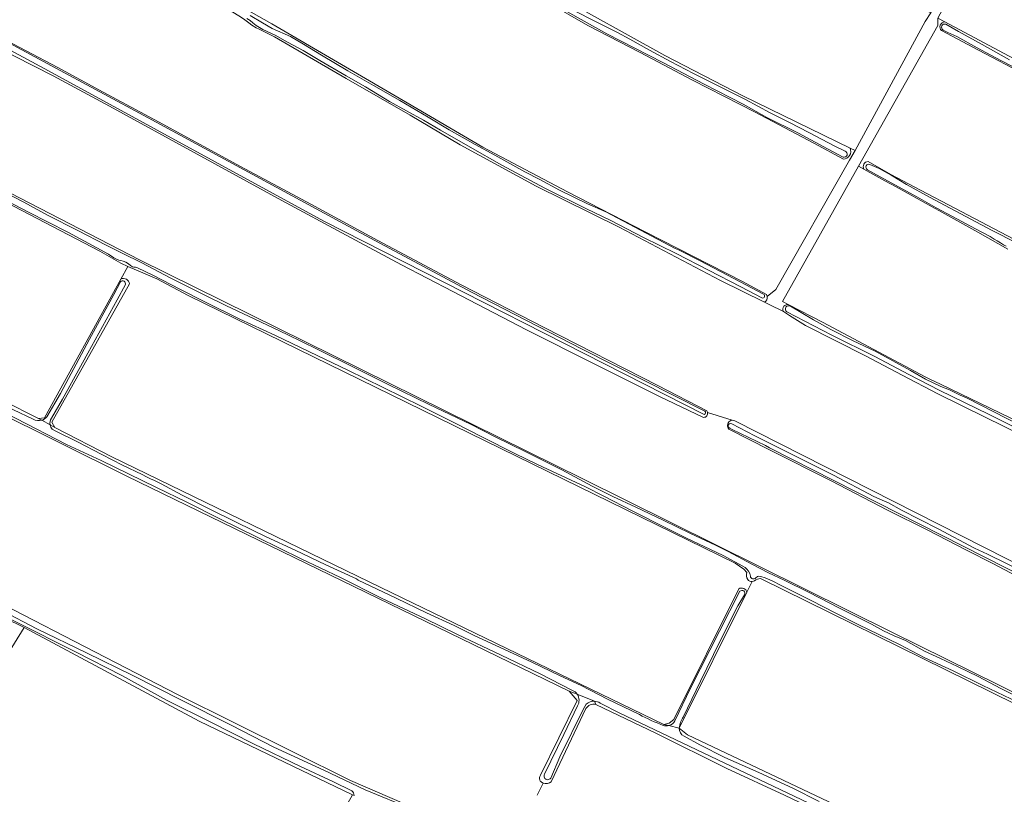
# Model space of a CAD drawing. Header units: metres. Extents: x 149984 to 156489, y 469398 to 478068.
# Tile 361 of 656: x 152008 to 152337, y 473514 to 473773. Entities that reach past the tile are written whole.
import ezdxf

# ---------------------------------------------------------------- set-up
doc = ezdxf.new("R2010")
doc.units = ezdxf.units.M
doc.header["$LTSCALE"] = 0.75
for name, color, linetype, lineweight in [('B-WE-GR-GRAS-GV', 252, 'Continuous', 13), ('B-WE-OG-TERREIN_ERF-GV', 252, 'Continuous', 18), ('B-WE-OG-TERREIN_OEVER-GV', 252, 'Continuous', 18), ('B-WE-OG-WATER-GV', 252, 'Continuous', 18), ('B-WE-OG-WATER_SLOOT-GV', 252, 'Continuous', 18)]:
    doc.layers.add(name, color=color, linetype=linetype, lineweight=lineweight)

msp = doc.modelspace()

# ---------------------------------------------------------------- linework, layer by layer
at = {"layer": 'B-WE-GR-GRAS-GV', "flags": 128}
for points in [[(152021.426, 473943.847), (152007.754, 473952.424), (151996.386, 473960.004), (151981.866, 473969.709), (151948.526, 473991.288), (151945.748, 473991.024), (151930.931, 473963.375), (151921.406, 473947.368), (151920.083, 473944.325), (151938.604, 473932.816), (151966.782, 473916.147), (152048.406, 473865.347), (152119.844, 473820.765), (152148.154, 473803.302), (152223.693, 473761.233), (152249.754, 473747.74), (152285.643, 473730.3), (152287.325, 473729.483), (152310.741, 473772.61), (152312.596, 473775.538), (152310.857, 473776.467)], [(152083.382, 473773.185), (152082.197, 473773.975), (152078.412, 473776.291), (152065.378, 473783.632), (152049.583, 473792.828), (152018.024, 473811.115), (151994.743, 473824.492), (151972.207, 473837.781), (151953.927, 473848.523), (151936.469, 473858.525), (151924.756, 473865.179), (151920.466, 473867.429), (151914.333, 473870.789), (151908.074, 473874.639), (151899.445, 473879.363), (151890.714, 473884.258), (151886.281, 473886.375), (151884.562, 473885.714), (151863.263, 473848.011), (151863.142, 473847.446)], [(152283.4, 473726.581), (152273.496, 473731.955), (152253.887, 473742.295), (152232.953, 473753.067), (152215.442, 473762.284), (152197.967, 473771.28), (152176.812, 473783.557), (152151.549, 473797.573), (152140.804, 473803.42), (152128.661, 473810.993), (152124.996, 473813.244), (152120.64, 473816.257), (152115.772, 473819.579), (152105.804, 473825.838), (152095.696, 473832.455), (152085.355, 473838.914), (152073.156, 473846.238), (152060.928, 473854.162), (152050.2, 473860.962), (152038.938, 473868.098), (152021.395, 473879.186), (152006.767, 473887.972)], [(151860.15, 473839.985), (151838.443, 473802.422), (151901.655, 473768.65), (152048.137, 473693.009), (152196.303, 473619.72), (152299.755, 473568.391), (152397.909, 473519.906), (152531.927, 473454.488), (152539.399, 473451.249), (152541.95, 473452.176), (152550.388, 473467.694), (152553.221, 473472.906), (152554.786, 473475.784), (152554.94, 473476.067)], [(151994.622, 473828), (152041.982, 473800.351), (152092.385, 473771.908), (152137.629, 473745.45), (152162.897, 473730.633), (152191.204, 473715.73), (152217.178, 473702.36), (152249.672, 473685.752), (152257.663, 473681.383)], [(152340.792, 473815.502), (152338.879, 473816.598), (152336.599, 473814.141), (152314.945, 473773.74), (152317.333, 473772.505), (152340.209, 473760.235), (152379.473, 473739.703), (152406.354, 473724.675), (152483.444, 473683.691), (152565.211, 473639.584), (152608.245, 473616.526), (152622.962, 473608.828), (152625.206, 473608.849)], [(152317.333, 473772.505), (152314.945, 473773.74), (152314.949, 473771.247), (152289.946, 473726.797), (152288.458, 473724.276), (152290.274, 473723.262)], [(151991.614, 473772.607), (151999.389, 473768.511), (152020.84, 473757.269), (152035.95, 473748.991), (152054.49, 473739.101), (152081.859, 473724.126), (152105.37, 473711.54), (152127.737, 473699.432), (152155.683, 473684.636), (152183.368, 473670.329), (152221.355, 473651.008), (152237.738, 473642.473)], [(152343.29, 473634.241), (152330.752, 473640.357), (152315.013, 473648.129), (152303.072, 473654.426), (152290.766, 473660.913), (152270.715, 473671.065), (152265.433, 473674.382), (152263.34, 473675.74), (152258.551, 473678.016), (152256.991, 473678.793), (152242.345, 473686.085), (152208.444, 473703.899), (152180.686, 473717.597), (152155.303, 473731.455), (152138.639, 473741.358), (152117.196, 473753.562), (152093.22, 473767.497), (152088.136, 473770.016), (152087.103, 473770.561), (152085.685, 473771.449), (152084.653, 473772.21), (152083.382, 473773.185)], [(152236.667, 473640.285), (152221.88, 473647.278), (152200.268, 473658.112), (152177.457, 473669.545), (152152.833, 473682.401), (152135.757, 473691.277), (152117.175, 473701.214), (152095.673, 473712.814), (152067.388, 473728.338), (152038.06, 473744.28), (152019.273, 473754.467), (152006.378, 473761.039), (151990.055, 473769.84)], [(152620.937, 473605.896), (152619.617, 473606.676), (152596.257, 473619.778), (152583.863, 473626.228), (152568.401, 473634.405), (152560.608, 473638.83), (152548.841, 473645.041), (152534.448, 473652.966), (152518.578, 473661.075), (152496.843, 473672.881), (152478.974, 473682.578), (152454.831, 473695.455), (152441.119, 473702.761), (152421.78, 473712.992), (152405.4, 473721.753), (152392.522, 473728.802), (152376.651, 473737.516), (152361.626, 473745.802), (152344.251, 473754.796), (152328.563, 473763.084), (152316.167, 473769.573)], [(152257.946, 473680.679), (152260.793, 473683.008), (152285.399, 473726.268), (152287.325, 473729.483), (152285.643, 473730.3)], [(152291.66, 473725.818), (152299.206, 473721.505), (152311.291, 473715.149), (152318.57, 473711.32), (152342.466, 473698.751), (152380.962, 473678.907), (152405.789, 473666.152), (152443.536, 473646.76), (152462.304, 473636.637), (152475.419, 473629.563), (152491.141, 473620.995), (152497.847, 473617.799), (152511.95, 473610.828), (152532.565, 473599.638), (152543.88, 473593.056), (152549.833, 473590.035), (152557.969, 473585.906), (152583.706, 473571.875), (152591.411, 473567.675), (152598.979, 473563.549)], [(152338.311, 473696.572), (152328.297, 473702.247), (152300.986, 473717.398), (152297.218, 473719.382), (152290.274, 473723.262), (152288.458, 473724.276), (152263.058, 473679.032), (152265.119, 473677.971), (152276.42, 473672.153), (152310.683, 473653.897), (152312.272, 473653.084), (152315.867, 473651.453), (152339.162, 473640.174)], [(152251.119, 473588.479), (152250.167, 473589.538), (152247.254, 473591.595), (152064.427, 473681.024), (152053.878, 473686.579), (152048.462, 473688.933), (152045.059, 473690.362), (152044.213, 473690.76), (152041.88, 473686.514)], [(152044.766, 473684.892), (152018.856, 473638.666), (152019.845, 473636.971), (152038.923, 473627.109), (152128.776, 473583.399), (152223.391, 473537.679)], [(152043.874, 473620.663), (151998.762, 473643.02), (151996.696, 473643.204), (151985.258, 473619.235)], [(152237.994, 473641.936), (152246.193, 473639.321), (152247.098, 473639.178), (152428.913, 473546.86)], [(152246.193, 473639.321), (152237.994, 473641.936)], [(152552.659, 473479.771), (152551.924, 473480.242), (152486.207, 473513.996), (152480.466, 473516.945), (152467.104, 473523.808), (152410.602, 473552.768), (152395.162, 473560.097), (152383.684, 473566.065), (152375.356, 473570.416), (152363.644, 473575.903), (152347.064, 473584.198), (152333.31, 473591.436), (152324.595, 473595.897), (152311.633, 473602.574), (152298.101, 473609.335), (152279.336, 473619.136), (152258.659, 473629.451), (152245.147, 473636.378)], [(152181.917, 473520.279), (152182.132, 473520.715), (152194.422, 473545.653), (152191.776, 473548.828), (152043.874, 473620.663)], [(151982.397, 473613.239), (151973.439, 473594.468), (151974.867, 473592.007), (152060.831, 473547.716), (152118.616, 473518.902), (152167.072, 473497.938)], [(152531.679, 473432.473), (152531.921, 473432.928), (152535.59, 473439.832), (152537.764, 473443.922), (152537.896, 473446.568), (152534.003, 473449.278), (152255.721, 473586.412)], [(152223.391, 473537.679), (152225.19, 473538.103), (152226.749, 473539.34), (152248.413, 473583.023)], [(152252.921, 473585.431), (152251.137, 473581.854), (152228.488, 473536.432), (152231.244, 473534.145), (152513.554, 473400.398), (152515.406, 473401.853), (152531.679, 473432.473)], [(152251.137, 473581.854), (152252.921, 473585.431)], [(152009.576, 473570.059), (152003.104, 473559.613), (151996.324, 473556.901), (151994.505, 473555.247), (151992.752, 473554.652), (151991.958, 473552.866), (151989.114, 473553.196), (151989.908, 473557.397), (151986.319, 473559.026), (151969.015, 473528.748), (151978.01, 473523.839)], [(151986.844, 473518.58), (151988.843, 473517.927), (152028.398, 473496.34), (152045.454, 473487.032), (152051.807, 473484.003), (152091.729, 473464.966), (152119.33, 473514.077), (152068.076, 473538.706), (152009.576, 473570.059)], [(152244.461, 473522.946), (152220.677, 473534.696), (152200.679, 473544.375)], [(152197.331, 473542.95), (152185.738, 473518.524)], [(152509.651, 473396.344), (152499.408, 473402.395), (152484.558, 473409.726), (152454.716, 473423.849), (152428.191, 473436.105), (152406.028, 473446.523), (152383.43, 473457.422), (152362.415, 473467.226), (152346.771, 473474.524), (152313.756, 473490.233), (152285.706, 473503.542), (152263.73, 473513.991), (152244.461, 473522.946)], [(152181.058, 473514.072), (152183.026, 473518.08)], [(152183.026, 473518.08), (152181.058, 473514.072)]]:
    msp.add_lwpolyline(points, dxfattribs=at)
msp.add_lwpolyline([(151806.863, 473744.676), (151811.648, 473742.261), (152014.428, 473639.901), (152016.413, 473640.166), (152041.88, 473686.514), (152044.213, 473690.76), (152041.876, 473691.859), (152034.866, 473695.889), (151930.073, 473750.424), (151920.327, 473755.063), (151901.067, 473764.968), (151880.959, 473775.15), (151860.543, 473785.639), (151836.893, 473798.916), (151835.702, 473798.783), (151807.366, 473748.14)], close=True, dxfattribs=at)
at = {"layer": 'B-WE-GR-GRAS-GV'}
for points in [[(152316.167, 473769.573, -0.6497162), (152317.333, 473772.505)], [(152285.643, 473730.3, -0.5093999), (152283.4, 473726.581)], [(152290.274, 473723.262, -0.5635191), (152291.66, 473725.818)], [(152041.88, 473686.514, -0.5244035), (152044.766, 473684.892)], [(152257.663, 473681.383, -0.1079247), (152257.946, 473680.679)], [(152237.738, 473642.473, -0.1118848), (152237.994, 473641.936)], [(152237.994, 473641.936, -0.4835941), (152236.667, 473640.285)], [(152244.768, 473636.962, -0.4933417), (152246.193, 473639.321)], [(152245.147, 473636.378, -0.1008011), (152244.768, 473636.962)], [(152251.425, 473586.07, -0.2426752), (152251.119, 473588.479)], [(152255.721, 473586.412, 0.1980388), (152253.699, 473585.687)], [(152248.413, 473583.023, -0.4987374), (152251.137, 473581.854)], [(152252.921, 473585.431, -0.2477182), (152251.425, 473586.07)], [(152253.699, 473585.687, -0.1189448), (152252.921, 473585.431)], [(152200.679, 473544.375, 0.314637), (152197.331, 473542.95)], [(152182.088, 473518.731, -0.2213033), (152181.917, 473520.279)], [(152183.026, 473518.08, -0.1100653), (152182.088, 473518.731)], [(152185.738, 473518.524, -0.2821315), (152183.026, 473518.08)]]:
    msp.add_lwpolyline(points, format="xyb", dxfattribs=at)
at = {"layer": 'B-WE-OG-TERREIN_ERF-GV', "flags": 128}
for points in [[(152265.119, 473677.971), (152263.058, 473679.032), (152288.458, 473724.276), (152289.946, 473726.797), (152314.949, 473771.247), (152314.945, 473773.74), (152336.599, 473814.141), (152338.879, 473816.598), (152339.938, 473818.318), (152337.292, 473819.905), (152335.307, 473818.318), (152334.027, 473815.754), (152312.596, 473775.538), (152310.741, 473772.61), (152287.325, 473729.483), (152285.399, 473726.268), (152260.793, 473683.008), (152257.946, 473680.679)], [(152256.991, 473678.793), (152258.551, 473678.016), (152263.34, 473675.74)], [(152009.576, 473570.059), (151996.143, 473576.63)], [(151986.528, 473565.384), (151988.819, 473570.916), (151986.093, 473566.091), (151982.223, 473559.242), (151986.319, 473559.026), (151989.908, 473557.397), (151989.114, 473553.196), (151991.958, 473552.866), (151992.752, 473554.652), (151994.505, 473555.247), (151996.324, 473556.901), (152003.104, 473559.613), (152009.576, 473570.059)]]:
    msp.add_lwpolyline(points, dxfattribs=at)
at = {"layer": 'B-WE-OG-TERREIN_ERF-GV'}
for points in [[(152257.946, 473680.679, -0.3287448), (152256.991, 473678.793)], [(152263.34, 473675.74, -0.6574926), (152265.119, 473677.971)]]:
    msp.add_lwpolyline(points, format="xyb", dxfattribs=at)
at = {"layer": 'B-WE-OG-TERREIN_OEVER-GV', "flags": 128}
for points in [[(152285.643, 473730.3), (152249.754, 473747.74), (152223.693, 473761.233), (152148.154, 473803.302), (152119.844, 473820.765), (152048.406, 473865.347), (151966.782, 473916.147)], [(152006.767, 473887.972), (152021.395, 473879.186), (152038.938, 473868.098), (152050.2, 473860.962), (152060.928, 473854.162), (152073.156, 473846.238), (152085.355, 473838.914), (152095.696, 473832.455), (152105.804, 473825.838), (152115.772, 473819.579), (152120.64, 473816.257), (152124.996, 473813.244), (152128.661, 473810.993), (152140.804, 473803.42), (152151.549, 473797.573), (152176.812, 473783.557), (152197.967, 473771.28), (152215.442, 473762.284), (152232.953, 473753.067), (152253.887, 473742.295), (152273.496, 473731.955), (152283.4, 473726.581)], [(152257.663, 473681.383), (152249.672, 473685.752), (152217.178, 473702.36), (152191.204, 473715.73), (152162.897, 473730.633), (152137.629, 473745.45), (152092.385, 473771.908), (152041.982, 473800.351), (151994.622, 473828)], [(151994.743, 473824.492), (152018.024, 473811.115), (152049.583, 473792.828), (152065.378, 473783.632), (152078.412, 473776.291), (152082.197, 473773.975), (152083.382, 473773.185), (152084.653, 473772.21), (152085.685, 473771.449), (152087.103, 473770.561), (152088.136, 473770.016), (152093.22, 473767.497), (152117.196, 473753.562), (152138.639, 473741.358), (152155.303, 473731.455), (152180.686, 473717.597), (152208.444, 473703.899), (152242.345, 473686.085), (152256.991, 473678.793)], [(152283.284, 473727.279), (152278.053, 473730.12), (152268.367, 473735.311), (152257.863, 473740.581), (152249.861, 473744.95), (152236.832, 473751.651), (152223.079, 473758.912), (152204.349, 473768.552), (152188.212, 473777.519)], [(152189.661, 473778.247), (152199.388, 473773.208), (152207.921, 473768.924), (152211.974, 473766.697), (152218.647, 473763.067), (152225.568, 473759.247), (152233.304, 473755.273), (152243.057, 473750.343), (152250.631, 473746.505), (152258.962, 473742.12), (152265.361, 473738.898), (152271.822, 473735.56), (152280.53, 473730.974), (152283.988, 473729.302)], [(152085.164, 473774.666), (152089.236, 473772.236), (152092.512, 473770.344), (152098.565, 473767.599), (152102.946, 473765.098), (152108.992, 473761.389), (152117.805, 473756.142), (152126.305, 473751.266), (152135.159, 473746.263), (152144.668, 473740.63), (152151.652, 473736.417), (152160.339, 473731.519), (152166.952, 473727.964), (152176.883, 473722.352), (152181.899, 473719.793), (152188.521, 473716.299), (152197.831, 473711.662), (152204.033, 473708.977), (152227.15, 473696.806), (152228.294, 473696.262), (152235.476, 473692.603), (152246.833, 473686.737), (152254.817, 473682.471), (152256.664, 473681.501)], [(152236.863, 473641.287), (152109.784, 473705.842), (152017.709, 473756.113), (151990.781, 473770.66)], [(152237.738, 473642.473), (152221.355, 473651.008), (152183.368, 473670.329), (152155.683, 473684.636), (152127.737, 473699.432), (152105.37, 473711.54), (152081.859, 473724.126), (152054.49, 473739.101), (152035.95, 473748.991), (152020.84, 473757.269), (151999.389, 473768.511), (151991.614, 473772.607)], [(151991.723, 473772.338), (152018.706, 473757.788), (152050.985, 473740.457), (152120.57, 473702.754), (152159.067, 473682.117), (152196.109, 473663.067), (152237.09, 473642.393)], [(152256.171, 473680.207), (152249.138, 473683.951), (152238.362, 473689.5), (152227.55, 473695.031), (152216.607, 473700.412), (152205.653, 473706.092), (152197.518, 473710.023), (152183.631, 473716.903), (152169.252, 473724.582), (152158.598, 473730.648), (152148.778, 473736.255), (152143.11, 473739.7), (152131.733, 473745.93), (152123.638, 473750.787), (152117.188, 473754.472), (152108.428, 473759.57), (152102.891, 473762.909), (152097.65, 473765.777), (152093.529, 473768.028), (152089.406, 473769.923), (152087.099, 473771.295), (152086.056, 473772.165), (152085.081, 473772.95), (152083.975, 473773.665)], [(152340.209, 473760.235), (152317.333, 473772.505)], [(152317.67, 473771.706), (152321.884, 473769.327), (152329.815, 473764.91), (152338.87, 473759.781)], [(152531.927, 473454.488), (152397.909, 473519.906), (152299.755, 473568.391), (152196.303, 473619.72), (152048.137, 473693.009), (151901.655, 473768.65)], [(151990.055, 473769.84), (152006.378, 473761.039), (152019.273, 473754.467), (152038.06, 473744.28), (152067.388, 473728.338), (152095.673, 473712.814), (152117.175, 473701.214), (152135.757, 473691.277), (152152.833, 473682.401), (152177.457, 473669.545), (152200.268, 473658.112), (152221.88, 473647.278), (152236.667, 473640.285)], [(152316.167, 473769.573), (152328.563, 473763.084), (152344.251, 473754.796), (152361.626, 473745.802), (152376.651, 473737.516), (152392.522, 473728.802), (152405.4, 473721.753), (152421.78, 473712.992), (152441.119, 473702.761), (152454.831, 473695.455), (152478.974, 473682.578), (152496.843, 473672.881), (152518.578, 473661.075), (152534.448, 473652.966), (152548.841, 473645.041), (152560.608, 473638.83), (152568.401, 473634.405), (152583.863, 473626.228), (152596.257, 473619.778), (152619.617, 473606.676), (152620.937, 473605.896)], [(152622.347, 473605.549), (152618.661, 473607.64), (152609.75, 473612.733), (152598.937, 473618.534), (152591.418, 473622.492), (152589.19, 473623.742), (152570.226, 473633.752), (152561.914, 473638.344), (152552.326, 473643.735), (152536.701, 473652.132), (152522.707, 473659.43), (152516.165, 473663.032), (152458.485, 473693.724), (152441.155, 473703.381), (152417.078, 473716.081), (152375.274, 473738.703), (152342.201, 473756.43), (152341.64, 473756.735), (152334.158, 473760.575), (152328.099, 473763.775), (152321.306, 473767.591), (152319.349, 473768.504), (152318.278, 473769.01), (152316.744, 473769.783)], [(151930.073, 473750.424), (152034.866, 473695.889), (152041.876, 473691.859), (152044.213, 473690.76), (152045.059, 473690.362), (152048.462, 473688.933), (152053.878, 473686.579), (152064.427, 473681.024), (152247.254, 473591.595), (152250.167, 473589.538), (152251.119, 473588.479)], [(152015.462, 473639.342), (152014.428, 473639.901), (151811.648, 473742.261)], [(151812.561, 473741.265), (151816.059, 473739.631), (151827.978, 473733.365), (151841.641, 473726.151), (151854.324, 473719.804), (151867.95, 473712.772), (151884.593, 473704.531), (151901.66, 473696.052), (151920.157, 473686.629), (151935.888, 473678.593), (151949.731, 473671.611), (151968.249, 473661.881), (151986.892, 473652.641), (151995.641, 473647.986), (152006.056, 473642.865), (152012.639, 473639.712)], [(152342.466, 473698.751), (152318.57, 473711.32), (152311.291, 473715.149), (152299.206, 473721.505), (152291.66, 473725.818)], [(152292.268, 473724.874), (152295.319, 473723.54), (152299.325, 473721.251), (152304.519, 473718.19), (152312.173, 473713.923), (152320.7, 473709.359), (152333.174, 473702.784), (152349.15, 473694.642)], [(152290.274, 473723.262), (152297.218, 473719.382), (152300.986, 473717.398), (152328.297, 473702.247), (152338.311, 473696.572)], [(152337.793, 473697.504), (152336.918, 473698.018), (152335.878, 473698.695), (152334.826, 473699.291), (152333.796, 473699.882), (152332.453, 473700.745), (152327.503, 473703.293), (152319.86, 473707.504), (152314.43, 473710.311), (152308.144, 473713.921), (152299.42, 473718.666), (152293.418, 473721.919), (152291.458, 473723.099)], [(152046.21, 473690.489), (152045.779, 473690.611), (152045.15, 473691.033), (152044.504, 473691.637), (152043.609, 473692.187), (152042.705, 473692.557), (152041.93, 473692.711), (152041.227, 473692.881), (152040.395, 473693.206), (152039.502, 473693.656), (152037.749, 473694.818), (152033.918, 473696.94), (152024.188, 473702.211), (152011.026, 473708.925), (151999.401, 473714.955)], [(151999.888, 473717.179), (152009.467, 473712.258), (152017.414, 473707.938), (152027.538, 473702.758), (152037.04, 473697.883), (152042.352, 473695.156), (152048.859, 473691.975), (152058.425, 473686.925), (152064.615, 473683.797), (152069.722, 473681.216), (152077.234, 473677.621), (152086.434, 473673.247), (152097.497, 473667.967), (152107.525, 473663.1), (152119.924, 473657.009), (152131.215, 473651.24), (152144.982, 473644.554), (152158.815, 473637.986), (152167.211, 473633.691), (152177.035, 473628.879), (152189.27, 473622.747), (152199.435, 473617.286), (152206.323, 473613.798), (152213.989, 473610.341), (152223.181, 473605.996), (152232.332, 473601.462), (152240.598, 473597.614), (152244.872, 473595.449), (152252.808, 473591.279), (152258.402, 473588.371), (152263.58, 473585.917), (152271.986, 473581.711), (152282.139, 473576.491), (152292.749, 473571.226), (152296.853, 473569.004), (152300.35, 473567.296), (152304.17, 473565.696), (152310.551, 473562.198), (152315.873, 473559.709), (152321.572, 473557.072), (152328.455, 473553.659), (152335.983, 473549.671), (152340.032, 473547.666)], [(152249.831, 473590.614), (152243.219, 473594.179), (152230.713, 473600.053), (152224.08, 473603.36), (152212.839, 473609.03), (152203.339, 473613.921), (152197.171, 473617.04), (152181.104, 473624.592), (152173.578, 473628.26), (152162.751, 473633.668), (152153.413, 473638.506), (152142.261, 473644.006), (152129.628, 473650.266), (152117.731, 473656.048), (152104.948, 473662.251), (152093.326, 473667.8), (152081.617, 473673.13), (152070.178, 473678.802), (152061.642, 473683.194), (152052.819, 473687.701), (152047.442, 473690.264)], [(152041.88, 473686.514), (152016.413, 473640.166), (152014.428, 473639.901), (152015.462, 473639.342)], [(152017.201, 473640.483), (152021.706, 473648.253), (152031.372, 473666.432), (152039.534, 473681.343), (152041.736, 473685.664)], [(152018.265, 473637.825), (152019.845, 473636.971), (152018.856, 473638.666), (152044.766, 473684.892)], [(152043.417, 473684.664), (152040.716, 473679.603), (152030.901, 473661.765), (152022.366, 473646.435), (152018.696, 473639.986)], [(152263.34, 473675.74), (152265.433, 473674.382), (152270.715, 473671.065), (152290.766, 473660.913), (152303.072, 473654.426), (152315.013, 473648.129), (152330.752, 473640.357), (152343.29, 473634.241), (152356.568, 473627.262), (152371.057, 473620.381), (152385.607, 473612.571), (152397.313, 473606.617), (152409.712, 473600.296), (152433.817, 473588.045), (152446.999, 473581.848)], [(152446.252, 473583.302), (152437.383, 473587.606), (152413.537, 473599.661), (152383.218, 473615.203), (152364.632, 473624.794), (152348.031, 473633.27), (152332.15, 473641.257), (152315.411, 473649.403), (152305.259, 473654.628), (152293.857, 473660.654), (152279.533, 473667.752), (152264.483, 473675.6)], [(152448.498, 473584.431), (152446.547, 473585.502), (152420.221, 473598.334), (152374.712, 473621.485), (152366.796, 473625.388), (152356.156, 473631.14), (152339.162, 473640.174), (152315.867, 473651.453), (152312.272, 473653.084), (152310.683, 473653.897), (152276.42, 473672.153), (152265.119, 473677.971)], [(152265.691, 473677.475), (152269.309, 473675.391), (152273.372, 473672.886), (152279.168, 473669.661), (152286.65, 473665.857), (152294.013, 473662.422), (152305.842, 473656.011), (152310.889, 473653.096), (152315.957, 473650.646), (152318.814, 473649.484), (152322.459, 473647.734), (152324.751, 473646.698)], [(152324.751, 473646.698), (152355.663, 473630.878), (152360.159, 473628.661), (152363.175, 473627.072), (152376.022, 473620.3), (152389.026, 473613.658), (152399.519, 473608.244), (152414.77, 473600.723), (152429.184, 473593.659), (152445.744, 473585.445), (152446.59, 473585.078)], [(151996.292, 473643.472), (151996.696, 473643.204), (151998.762, 473643.02), (152043.874, 473620.663), (152191.776, 473548.828), (152194.463, 473547.743)], [(152193.769, 473548.555), (152192.602, 473549.17), (152182.039, 473554.579), (152169.011, 473560.83), (152154.451, 473567.768), (152143.714, 473572.98), (152129.003, 473579.884), (152115.303, 473586.748), (152102.116, 473592.995), (152087.668, 473600.117), (152074.762, 473606.549), (152064, 473611.984), (152053.865, 473616.82), (152035.344, 473625.851), (152023.716, 473631.216), (152006.955, 473639.913), (152000.534, 473643.173)], [(152247.098, 473639.178), (152246.193, 473639.321)], [(152428.913, 473546.86), (152247.098, 473639.178)], [(152019.845, 473636.971), (152018.265, 473637.825)], [(152018.967, 473636.389), (152019.922, 473635.833), (152027.444, 473632.104), (152035.597, 473627.88), (152042.411, 473624.305), (152049.034, 473621.189), (152050.518, 473620.38), (152051.997, 473619.684), (152052.902, 473619.311), (152055.39, 473618.09), (152062.386, 473614.31), (152071.44, 473609.677), (152080.639, 473605.195), (152090.512, 473600.365), (152100.147, 473595.959), (152110.381, 473590.985), (152120.618, 473586.291), (152121.193, 473585.88), (152133.935, 473579.839), (152144.017, 473574.999), (152153.353, 473570.754), (152159.815, 473567.511), (152170.147, 473562.692), (152179.238, 473558.457), (152188.777, 473553.956), (152195.736, 473550.73), (152204.597, 473546.063), (152215.203, 473540.979)], [(152225.102, 473537.26), (152223.391, 473537.679), (152128.776, 473583.399), (152038.923, 473627.109), (152019.845, 473636.971)], [(152245.147, 473636.378), (152258.659, 473629.451), (152279.336, 473619.136), (152298.101, 473609.335), (152311.633, 473602.574), (152324.595, 473595.897), (152333.31, 473591.436), (152347.064, 473584.198), (152363.644, 473575.903), (152375.356, 473570.416), (152383.684, 473566.065), (152395.162, 473560.097), (152410.602, 473552.768), (152467.104, 473523.808), (152480.466, 473516.945)], [(152480.251, 473518.163), (152464.581, 473525.779), (152449.991, 473533.344), (152438.825, 473538.844), (152428.908, 473543.816), (152418.071, 473549.599), (152403.655, 473556.95), (152388.991, 473564.164), (152368.961, 473574.305), (152366.464, 473575.389), (152258.745, 473630.171), (152257.414, 473630.847), (152246.245, 473636.262), (152245.415, 473636.691)], [(152246.088, 473638.187), (152253.747, 473634.134), (152266.72, 473627.616), (152280.117, 473620.992), (152293.617, 473613.875), (152297.128, 473612.291), (152298.427, 473611.728), (152302.828, 473609.289), (152315.108, 473603.039), (152327.213, 473596.572), (152331.542, 473594.588), (152338.105, 473591.349), (152349.821, 473585.579), (152358.509, 473581.244), (152369.699, 473575.651), (152377.407, 473571.724), (152382.035, 473569.147), (152386.548, 473566.876), (152393.111, 473563.679), (152399.159, 473560.801), (152406.356, 473557.361), (152413.533, 473553.735), (152423.95, 473548.479), (152429.053, 473545.952)], [(151974.867, 473592.007), (151973.065, 473593.257), (151973.221, 473592.434), (151985.459, 473585.533), (151993.945, 473580.371), (152002.324, 473575.623), (152013.852, 473569.58), (152030.472, 473561.627), (152045.957, 473553.985), (152062.2, 473545.794), (152078.759, 473537.442), (152093.017, 473530.021), (152109.75, 473522.322), (152123.58, 473515.835), (152139.303, 473509.301), (152152.131, 473503.645), (152166.356, 473497.205), (152167.583, 473496.889)], [(152169.539, 473496.749), (152168.701, 473497.233), (152167.072, 473497.938), (152118.616, 473518.902), (152060.831, 473547.716), (151974.867, 473592.007)], [(152252.304, 473587.218), (152252.101, 473588.117)], [(152414.661, 473509.232), (152403.765, 473514.588), (152397.032, 473518.142), (152388.664, 473522.291), (152381.487, 473525.773), (152371.945, 473530.484), (152361.367, 473535.714), (152351.451, 473540.454), (152344.818, 473543.571), (152339.389, 473546.185), (152329.963, 473550.681), (152320.046, 473555.598), (152310.639, 473559.961), (152302.196, 473564.348), (152288.381, 473571.078), (152280.859, 473574.849), (152272.658, 473579.06), (152262.637, 473584.072), (152259.628, 473585.652), (152257.206, 473586.692), (152255.795, 473587.116), (152254.992, 473587.218), (152254.703, 473587.146), (152254.111, 473586.653)], [(152255.721, 473586.412), (152534.003, 473449.278), (152537.896, 473446.568), (152538.273, 473447.743)], [(152248.413, 473583.023), (152226.749, 473539.34), (152225.19, 473538.103), (152223.391, 473537.679), (152225.102, 473537.26)], [(152227.031, 473538.918), (152232.267, 473549.74), (152241.963, 473568.87), (152248.831, 473582.156)], [(152228.489, 473536.505), (152228.485, 473536.433), (152228.488, 473536.432), (152251.137, 473581.854)], [(152250.302, 473581.037), (152248.158, 473577.262), (152242.109, 473565.397), (152235.629, 473552.123), (152229.847, 473540.14)], [(151996.143, 473576.63), (152009.576, 473570.059), (152068.076, 473538.706), (152119.33, 473514.077), (152119.889, 473513.936)], [(152119.101, 473515.423), (152112.985, 473518.437), (152101.899, 473523.588), (152086.181, 473531.131), (152071.703, 473538.497), (152057.369, 473545.667), (152042.239, 473553.966), (152026.929, 473561.829), (152006.54, 473572.11), (151996.246, 473577.405)], [(152194.463, 473547.743), (152191.776, 473548.828), (152194.422, 473545.653), (152182.132, 473520.715), (152181.917, 473520.279)], [(152183.553, 473521.083), (152189.937, 473534.352), (152194.529, 473543.875)], [(152197.473, 473544.476), (152196.578, 473542.834), (152188.65, 473526.776), (152185.586, 473519.735)], [(152200.183, 473545.433), (152200.679, 473544.375), (152220.677, 473534.696), (152244.461, 473522.946), (152263.73, 473513.991), (152285.706, 473503.542), (152313.756, 473490.233), (152346.771, 473474.524), (152362.415, 473467.226), (152383.43, 473457.422), (152406.028, 473446.523), (152428.191, 473436.105), (152454.716, 473423.849), (152484.558, 473409.726), (152499.408, 473402.395), (152509.651, 473396.344)], [(152200.679, 473544.375), (152200.183, 473545.433)], [(152510.051, 473397.522), (152503.722, 473400.871), (152501.113, 473402.27), (152482.694, 473411.526), (152423.295, 473439.307), (152208.72, 473541.376), (152202.05, 473544.811)], [(152185.738, 473518.524), (152197.331, 473542.95)], [(152513.081, 473399.206), (152513.554, 473400.398), (152231.244, 473534.145), (152228.488, 473536.432), (152228.485, 473536.433)], [(152230.167, 473533.698), (152235.405, 473530.891), (152243.767, 473526.631), (152255.093, 473521.616), (152266.445, 473516.405), (152275.345, 473511.942)]]:
    msp.add_lwpolyline(points, dxfattribs=at)
at = {"layer": 'B-WE-OG-TERREIN_OEVER-GV'}
for points in [[(152317.333, 473772.505, 0.6497162), (152316.167, 473769.573)], [(152316.744, 473769.783, -0.9063154), (152317.67, 473771.706)], [(152283.988, 473729.302, -0.9775504), (152283.284, 473727.279)], [(152283.4, 473726.581, 0.5093999), (152285.643, 473730.3)], [(152291.66, 473725.818, 0.5635191), (152290.274, 473723.262)], [(152291.458, 473723.099, -0.9723431), (152292.268, 473724.874)], [(152047.442, 473690.264, 0.1423384), (152046.21, 473690.489)], [(152041.736, 473685.664, -0.7660624), (152043.417, 473684.664)], [(152044.766, 473684.892, 0.5244035), (152041.88, 473686.514)], [(152256.664, 473681.501, -0.9049103), (152256.171, 473680.207)], [(152256.991, 473678.793, 0.3287448), (152257.946, 473680.679)], [(152257.946, 473680.679, 0.1079247), (152257.663, 473681.383)], [(152265.119, 473677.971, 0.6574926), (152263.34, 473675.74)], [(152264.483, 473675.6, -0.9730344), (152265.691, 473677.475)], [(152237.09, 473642.393, -0.6599181), (152236.863, 473641.287)], [(152237.994, 473641.936, 0.1118848), (152237.738, 473642.473)], [(152012.639, 473639.712, 0.2098619), (152015.462, 473639.342)], [(152015.462, 473639.342, 0.1502975), (152017.201, 473640.483)], [(152018.696, 473639.986, 0.1917066), (152018.265, 473637.825)], [(152236.667, 473640.285, 0.4835941), (152237.994, 473641.936)], [(152246.193, 473639.321, 0.4933417), (152244.768, 473636.962)], [(152018.265, 473637.825, 0.1365668), (152018.967, 473636.389)], [(152244.768, 473636.962, 0.1008011), (152245.147, 473636.378)], [(152245.415, 473636.691, -1.0102046), (152246.088, 473638.187)], [(152252.101, 473588.117, 0.138737), (152249.831, 473590.614)], [(152251.119, 473588.479, 0.2426752), (152251.425, 473586.07)], [(152254.111, 473586.653, -0.6629186), (152252.304, 473587.218)], [(152253.699, 473585.687, -0.1980388), (152255.721, 473586.412)], [(152251.137, 473581.854, 0.4987374), (152248.413, 473583.023)], [(152251.425, 473586.07, 0.2477182), (152252.921, 473585.431)], [(152252.921, 473585.431, 0.1189448), (152253.699, 473585.687)], [(152248.831, 473582.156, -0.9106075), (152250.302, 473581.037)], [(152194.463, 473547.743, 0.0721047), (152193.769, 473548.555)], [(152194.529, 473543.875, 0.2802203), (152194.463, 473547.743)], [(152197.331, 473542.95, -0.314637), (152200.679, 473544.375)], [(152200.183, 473545.433, 0.1995494), (152197.473, 473544.476)], [(152202.05, 473544.811, 0.1338583), (152200.183, 473545.433)], [(152215.203, 473540.979, 0.035904), (152223.176, 473537.352)], [(152229.847, 473540.14, 0.1073493), (152228.489, 473536.505)], [(152223.176, 473537.352, 0.163157), (152225.102, 473537.26)], [(152225.102, 473537.26, 0.2199482), (152227.031, 473538.918)], [(152228.485, 473536.433, 0.3056872), (152230.167, 473533.698)], [(152185.586, 473519.735, -1.000799), (152183.553, 473521.083)], [(152181.917, 473520.279, 0.2213033), (152182.088, 473518.731)], [(152182.088, 473518.731, 0.1100653), (152183.026, 473518.08)], [(152183.026, 473518.08, 0.2821315), (152185.738, 473518.524)], [(152119.889, 473513.936, 0.1761763), (152119.101, 473515.423)]]:
    msp.add_lwpolyline(points, format="xyb", dxfattribs=at)
at = {"layer": 'B-WE-OG-WATER-GV'}
msp.add_lwpolyline([(152246.088, 473638.187, 1.0102046), (152245.415, 473636.691)], format="xyb", dxfattribs=at)
at = {"layer": 'B-WE-OG-WATER-GV', "flags": 128}
for points in [[(152245.415, 473636.691), (152246.245, 473636.262), (152257.414, 473630.847), (152258.745, 473630.171), (152366.464, 473575.389), (152368.961, 473574.305), (152388.991, 473564.164), (152403.655, 473556.95), (152418.071, 473549.599), (152428.908, 473543.816), (152438.825, 473538.844), (152449.991, 473533.344), (152464.581, 473525.779), (152480.251, 473518.163)], [(152429.053, 473545.952), (152423.95, 473548.479), (152413.533, 473553.735), (152406.356, 473557.361), (152399.159, 473560.801), (152393.111, 473563.679), (152386.548, 473566.876), (152382.035, 473569.147), (152377.407, 473571.724), (152369.699, 473575.651), (152358.509, 473581.244), (152349.821, 473585.579), (152338.105, 473591.349), (152331.542, 473594.588), (152327.213, 473596.572), (152315.108, 473603.039), (152302.828, 473609.289), (152298.427, 473611.728), (152297.128, 473612.291), (152293.617, 473613.875), (152280.117, 473620.992), (152266.72, 473627.616), (152253.747, 473634.134), (152246.088, 473638.187)]]:
    msp.add_lwpolyline(points, dxfattribs=at)
at = {"layer": 'B-WE-OG-WATER_SLOOT-GV', "flags": 128}
for points in [[(152188.212, 473777.519), (152204.349, 473768.552), (152223.079, 473758.912), (152236.832, 473751.651), (152249.861, 473744.95), (152257.863, 473740.581), (152268.367, 473735.311), (152278.053, 473730.12), (152283.284, 473727.279)], [(152250.631, 473746.505), (152243.057, 473750.343), (152233.304, 473755.273), (152225.568, 473759.247), (152218.647, 473763.067), (152211.974, 473766.697), (152207.921, 473768.924), (152199.388, 473773.208), (152189.661, 473778.247)], [(152256.664, 473681.501), (152254.817, 473682.471), (152246.833, 473686.737), (152235.476, 473692.603), (152228.294, 473696.262), (152227.15, 473696.806), (152204.033, 473708.977), (152197.831, 473711.662), (152188.521, 473716.299), (152181.899, 473719.793), (152176.883, 473722.352), (152166.952, 473727.964), (152160.339, 473731.519), (152151.652, 473736.417), (152144.668, 473740.63), (152135.159, 473746.263), (152126.305, 473751.266), (152117.805, 473756.142), (152108.992, 473761.389), (152102.946, 473765.098), (152098.565, 473767.599), (152092.512, 473770.344), (152089.236, 473772.236), (152085.164, 473774.666)], [(151990.781, 473770.66), (152017.709, 473756.113), (152109.784, 473705.842), (152236.863, 473641.287)], [(152237.09, 473642.393), (152196.109, 473663.067), (152159.067, 473682.117), (152120.57, 473702.754), (152050.985, 473740.457), (152018.706, 473757.788), (151991.723, 473772.338)], [(152083.975, 473773.665), (152085.081, 473772.95), (152086.056, 473772.165), (152087.099, 473771.295), (152089.406, 473769.923), (152093.529, 473768.028), (152097.65, 473765.777), (152102.891, 473762.909), (152108.428, 473759.57), (152117.188, 473754.472), (152123.638, 473750.787), (152131.733, 473745.93), (152143.11, 473739.7), (152148.778, 473736.255), (152158.598, 473730.648), (152169.252, 473724.582), (152183.631, 473716.903), (152197.518, 473710.023), (152205.653, 473706.092), (152216.607, 473700.412), (152227.55, 473695.031), (152238.362, 473689.5), (152249.138, 473683.951), (152256.171, 473680.207)], [(152338.87, 473759.781), (152329.815, 473764.91), (152321.884, 473769.327), (152317.67, 473771.706)], [(152316.744, 473769.783), (152318.278, 473769.01), (152319.349, 473768.504), (152321.306, 473767.591), (152328.099, 473763.775), (152334.158, 473760.575), (152341.64, 473756.735), (152342.201, 473756.43), (152375.274, 473738.703), (152417.078, 473716.081), (152441.155, 473703.381), (152458.485, 473693.724), (152516.165, 473663.032), (152522.707, 473659.43), (152536.701, 473652.132), (152552.326, 473643.735), (152561.914, 473638.344), (152570.226, 473633.752), (152589.19, 473623.742), (152591.418, 473622.492), (152598.937, 473618.534), (152609.75, 473612.733), (152618.661, 473607.64), (152622.347, 473605.549)], [(152283.988, 473729.302), (152280.53, 473730.974), (152271.822, 473735.56), (152265.361, 473738.898), (152258.962, 473742.12), (152250.631, 473746.505)], [(152012.639, 473639.712), (152006.056, 473642.865), (151995.641, 473647.986), (151986.892, 473652.641), (151968.249, 473661.881), (151949.731, 473671.611), (151935.888, 473678.593), (151920.157, 473686.629), (151901.66, 473696.052), (151884.593, 473704.531), (151867.95, 473712.772), (151854.324, 473719.804), (151841.641, 473726.151), (151827.978, 473733.365), (151816.059, 473739.631), (151812.561, 473741.265)], [(152349.15, 473694.642), (152333.174, 473702.784), (152320.7, 473709.359), (152312.173, 473713.923), (152304.519, 473718.19), (152299.325, 473721.251), (152295.319, 473723.54), (152292.268, 473724.874)], [(152291.458, 473723.099), (152293.418, 473721.919), (152299.42, 473718.666), (152308.144, 473713.921), (152314.43, 473710.311), (152319.86, 473707.504), (152327.503, 473703.293), (152332.453, 473700.745), (152333.796, 473699.882), (152334.826, 473699.291), (152335.878, 473698.695), (152336.918, 473698.018), (152337.793, 473697.504)], [(151999.401, 473714.955), (152011.026, 473708.925), (152024.188, 473702.211), (152033.918, 473696.94), (152037.749, 473694.818), (152039.502, 473693.656), (152040.395, 473693.206), (152041.227, 473692.881), (152041.93, 473692.711), (152042.705, 473692.557), (152043.609, 473692.187), (152044.504, 473691.637), (152045.15, 473691.033), (152045.779, 473690.611), (152046.21, 473690.489)], [(152340.032, 473547.666), (152335.983, 473549.671), (152328.455, 473553.659), (152321.572, 473557.072), (152315.873, 473559.709), (152310.551, 473562.198), (152304.17, 473565.696), (152300.35, 473567.296), (152296.853, 473569.004), (152292.749, 473571.226), (152282.139, 473576.491), (152271.986, 473581.711), (152263.58, 473585.917), (152258.402, 473588.371), (152252.808, 473591.279), (152244.872, 473595.449), (152240.598, 473597.614), (152232.332, 473601.462), (152223.181, 473605.996), (152213.989, 473610.341), (152206.323, 473613.798), (152199.435, 473617.286), (152189.27, 473622.747), (152177.035, 473628.879), (152167.211, 473633.691), (152158.815, 473637.986), (152144.982, 473644.554), (152131.215, 473651.24), (152119.924, 473657.009), (152107.525, 473663.1), (152097.497, 473667.967), (152086.434, 473673.247), (152077.234, 473677.621), (152069.722, 473681.216), (152064.615, 473683.797), (152058.425, 473686.925), (152048.859, 473691.975), (152042.352, 473695.156), (152037.04, 473697.883), (152027.538, 473702.758), (152017.414, 473707.938), (152009.467, 473712.258), (151999.888, 473717.179)], [(152047.442, 473690.264), (152052.819, 473687.701), (152061.642, 473683.194), (152070.178, 473678.802), (152081.617, 473673.13), (152093.326, 473667.8), (152104.948, 473662.251), (152117.731, 473656.048), (152129.628, 473650.266), (152142.261, 473644.006), (152153.413, 473638.506), (152162.751, 473633.668), (152173.578, 473628.26), (152181.104, 473624.592), (152197.171, 473617.04), (152203.339, 473613.921), (152212.839, 473609.03), (152224.08, 473603.36), (152230.713, 473600.053), (152243.219, 473594.179), (152249.831, 473590.614)], [(152041.736, 473685.664), (152039.534, 473681.343), (152031.372, 473666.432), (152021.706, 473648.253), (152017.201, 473640.483)], [(152018.696, 473639.986), (152022.366, 473646.435), (152030.901, 473661.765), (152040.716, 473679.603), (152043.417, 473684.664)], [(152264.483, 473675.6), (152279.533, 473667.752), (152293.857, 473660.654), (152305.259, 473654.628), (152315.411, 473649.403), (152332.15, 473641.257), (152348.031, 473633.27), (152364.632, 473624.794), (152383.218, 473615.203), (152413.537, 473599.661), (152437.383, 473587.606), (152446.252, 473583.302)], [(152360.159, 473628.661), (152355.663, 473630.878), (152324.751, 473646.698), (152322.459, 473647.734), (152318.814, 473649.484), (152315.957, 473650.646), (152310.889, 473653.096), (152305.842, 473656.011), (152294.013, 473662.422), (152286.65, 473665.857), (152279.168, 473669.661), (152273.372, 473672.886), (152269.309, 473675.391), (152265.691, 473677.475)], [(152000.534, 473643.173), (152006.955, 473639.913), (152023.716, 473631.216), (152035.344, 473625.851), (152053.865, 473616.82), (152064, 473611.984), (152074.762, 473606.549), (152087.668, 473600.117), (152102.116, 473592.995), (152115.303, 473586.748), (152129.003, 473579.884), (152143.714, 473572.98), (152154.451, 473567.768), (152169.011, 473560.83), (152182.039, 473554.579), (152192.602, 473549.17), (152193.769, 473548.555)], [(152018.265, 473637.825), (152015.462, 473639.342)], [(152015.462, 473639.342), (152018.265, 473637.825)], [(152215.203, 473540.979), (152204.597, 473546.063), (152195.736, 473550.73), (152188.777, 473553.956), (152179.238, 473558.457), (152170.147, 473562.692), (152159.815, 473567.511), (152153.353, 473570.754), (152144.017, 473574.999), (152133.935, 473579.839), (152121.193, 473585.88), (152120.618, 473586.291), (152110.381, 473590.985), (152100.147, 473595.959), (152090.512, 473600.365), (152080.639, 473605.195), (152071.44, 473609.677), (152062.386, 473614.31), (152055.39, 473618.09), (152052.902, 473619.311), (152051.997, 473619.684), (152050.518, 473620.38), (152049.034, 473621.189), (152042.411, 473624.305), (152035.597, 473627.88), (152027.444, 473632.104), (152019.922, 473635.833), (152018.967, 473636.389)], [(152167.583, 473496.889), (152166.356, 473497.205), (152152.131, 473503.645), (152139.303, 473509.301), (152123.58, 473515.835), (152109.75, 473522.322), (152093.017, 473530.021), (152078.759, 473537.442), (152062.2, 473545.794), (152045.957, 473553.985), (152030.472, 473561.627), (152013.852, 473569.58), (152002.324, 473575.623), (151993.945, 473580.371), (151985.459, 473585.533), (151973.221, 473592.434), (151973.065, 473593.257), (151969.932, 473595.43)], [(152252.101, 473588.117), (152252.304, 473587.218)], [(152254.111, 473586.653), (152254.703, 473587.146), (152254.992, 473587.218), (152255.795, 473587.116), (152257.206, 473586.692), (152259.628, 473585.652), (152262.637, 473584.072), (152272.658, 473579.06), (152280.859, 473574.849), (152288.381, 473571.078), (152302.196, 473564.348), (152310.639, 473559.961), (152320.046, 473555.598), (152329.963, 473550.681), (152339.389, 473546.185), (152344.818, 473543.571), (152351.451, 473540.454), (152361.367, 473535.714), (152371.945, 473530.484), (152381.487, 473525.773), (152388.664, 473522.291), (152397.032, 473518.142), (152403.765, 473514.588), (152414.661, 473509.232)], [(152248.831, 473582.156), (152241.963, 473568.87), (152232.267, 473549.74), (152227.031, 473538.918)], [(152229.847, 473540.14), (152235.629, 473552.123), (152242.109, 473565.397), (152248.158, 473577.262), (152250.302, 473581.037)], [(151996.246, 473577.405), (152006.54, 473572.11), (152026.929, 473561.829), (152042.239, 473553.966), (152057.369, 473545.667), (152071.703, 473538.497), (152086.181, 473531.131), (152101.899, 473523.588), (152112.985, 473518.437), (152119.101, 473515.423)], [(152194.463, 473547.743), (152200.183, 473545.433)], [(152200.183, 473545.433), (152194.463, 473547.743)], [(152194.529, 473543.875), (152189.937, 473534.352), (152183.553, 473521.083)], [(152185.586, 473519.735), (152188.65, 473526.776), (152196.578, 473542.834), (152197.473, 473544.476)], [(152202.05, 473544.811), (152208.72, 473541.376), (152423.295, 473439.307), (152482.694, 473411.526), (152501.113, 473402.27), (152503.722, 473400.871), (152510.051, 473397.522)], [(152228.485, 473536.433), (152225.102, 473537.26)], [(152225.102, 473537.26), (152228.485, 473536.433), (152228.489, 473536.505)], [(152275.345, 473511.942), (152266.445, 473516.405), (152255.093, 473521.616), (152243.767, 473526.631), (152235.405, 473530.891), (152230.167, 473533.698)]]:
    msp.add_lwpolyline(points, dxfattribs=at)
at = {"layer": 'B-WE-OG-WATER_SLOOT-GV'}
for points in [[(152317.67, 473771.706, 0.9063154), (152316.744, 473769.783)], [(152283.284, 473727.279, 0.9775504), (152283.988, 473729.302)], [(152292.268, 473724.874, 0.9723431), (152291.458, 473723.099)], [(152046.21, 473690.489, -0.1423384), (152047.442, 473690.264)], [(152043.417, 473684.664, 0.7660624), (152041.736, 473685.664)], [(152256.171, 473680.207, 0.9049103), (152256.664, 473681.501)], [(152265.691, 473677.475, 0.9730344), (152264.483, 473675.6)], [(152236.863, 473641.287, 0.6599181), (152237.09, 473642.393)], [(152015.462, 473639.342, -0.2098619), (152012.639, 473639.712)], [(152017.201, 473640.483, -0.1502975), (152015.462, 473639.342)], [(152018.265, 473637.825, -0.1917066), (152018.696, 473639.986)], [(152018.967, 473636.389, -0.1365668), (152018.265, 473637.825)], [(152249.831, 473590.614, -0.138737), (152252.101, 473588.117)], [(152252.304, 473587.218, 0.6629186), (152254.111, 473586.653)], [(152250.302, 473581.037, 0.9106075), (152248.831, 473582.156)], [(152193.769, 473548.555, -0.0721047), (152194.463, 473547.743)], [(152194.463, 473547.743, -0.2802203), (152194.529, 473543.875)], [(152197.473, 473544.476, -0.1995494), (152200.183, 473545.433)], [(152200.183, 473545.433, -0.1338583), (152202.05, 473544.811)], [(152223.176, 473537.352, -0.035904), (152215.203, 473540.979)], [(152228.489, 473536.505, -0.1073493), (152229.847, 473540.14)], [(152225.102, 473537.26, -0.163157), (152223.176, 473537.352)], [(152227.031, 473538.918, -0.2199482), (152225.102, 473537.26)], [(152230.167, 473533.698, -0.3056872), (152228.485, 473536.433)], [(152183.553, 473521.083, 1.000799), (152185.586, 473519.735)], [(152119.101, 473515.423, -0.1761763), (152119.889, 473513.936)]]:
    msp.add_lwpolyline(points, format="xyb", dxfattribs=at)

doc.saveas('drawing.dxf')
